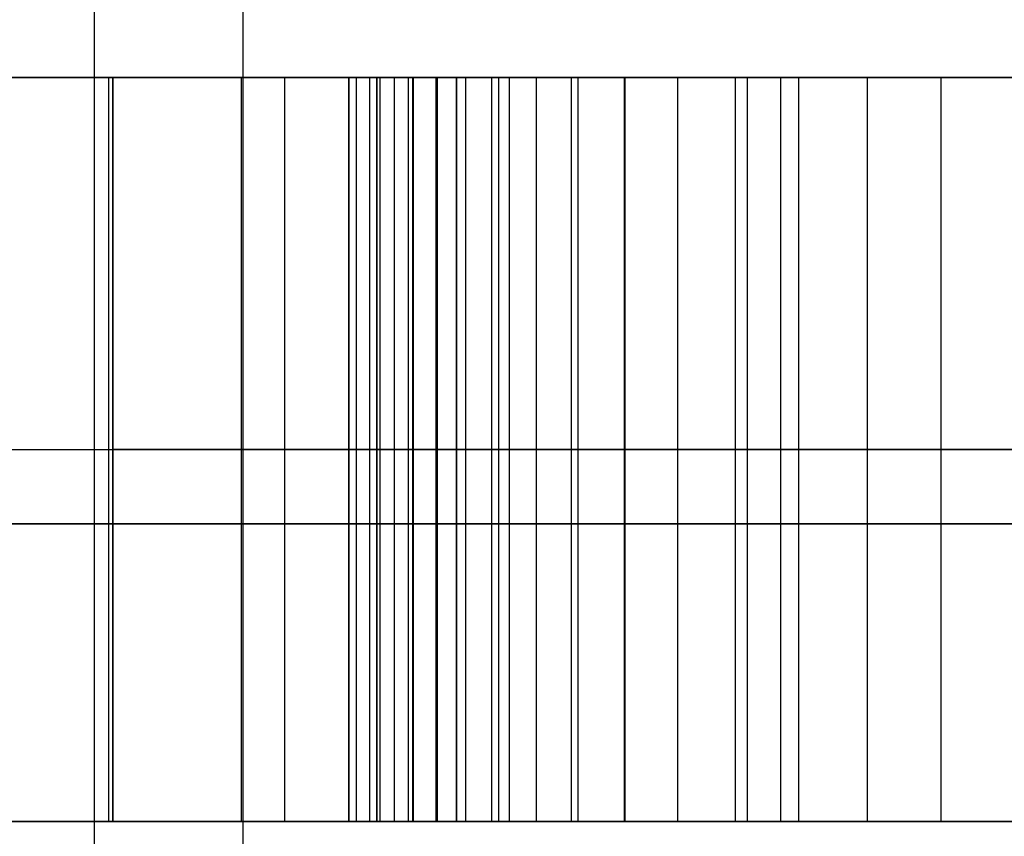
# Model space of a CAD drawing. Header units: millimetres. Extents: x 0 to 322, y -110 to 60.
# Tile 835 of 1056: x 289.225 to 289.556, y -92.155 to -91.881. Entities that reach past the tile are written whole.
import ezdxf

# ---------------------------------------------------------------- set-up
doc = ezdxf.new("R2010")
doc.units = ezdxf.units.MM
doc.layers.add('Layer 01', color=18, linetype='Continuous', true_color=0x000000)

msp = doc.modelspace()

# ---------------------------------------------------------------- linework, layer by layer
at = {"layer": 'Layer 01'}
for p, q in [((289.3, -106.2, 18.5), (289.3, -89.7, 18.5)), ((289.25, -92.7, 18.5), (289.25, -89.8, 18.5)), ((289.25481, -92.15, 28.96961), (289.25481, -91.9, 28.96961)), ((289.25481, -92.15, 27.66907), (289.25481, -91.9, 27.66907)), ((289.25619, -91.9, 9.15563), (289.25619, -92.15, 9.15563)), ((289.29936, -92.15, 8.67486), (289.29936, -91.9, 8.67486)), ((289.31389, -92.15, 9.6364), (289.31389, -91.9, 9.6364)), ((289.33548, -92.15, 28.31934), (289.33548, -91.9, 28.31934)), ((289.37158, -91.9, 9.29665), (289.37158, -92.15, 9.29665)), ((289.46919, -91.9, 28.94516), (289.46919, -92.15, 28.94516)), ((289.46919, -91.9, 27.69352), (289.46919, -92.15, 27.69352)), ((289.48055, -92.15, 8.95691), (289.48055, -91.9, 8.95691)), ((289.04043, -92.025, 28.96961), (289.46919, -92.025, 28.96961)), ((289.04043, -92.025, 27.66907), (289.46919, -92.025, 27.66907)), ((289.34253, -92.025, 8.67486), (289.25619, -92.025, 8.67486)), ((289.25619, -92.025, 8.67486), (289.25619, -92.025, 9.6364)), ((289.25619, -92.025, 9.6364), (289.37158, -92.025, 9.6364)), ((289.33548, -92.025, 27.92768), (289.33548, -92.025, 28.71101)), ((289.37158, -92.025, 8.95691), (289.58953, -92.025, 8.95691)), ((289.37158, -92.025, 9.6364), (289.37158, -92.025, 8.95691)), ((289.46919, -92.025, 28.92071), (289.46919, -92.025, 28.96961)), ((289.46919, -92.025, 27.66907), (289.46919, -92.025, 27.71797)), ((288.56387, -92.15, 28.31934), (289.33548, -92.15, 28.31934)), ((289.37158, -92.15, 9.15563), (289.25619, -92.15, 9.15563)), ((289.42286, -92.15, 8.95691), (289.42286, -92.15, 8.81689))]:
    msp.add_line(p, q, dxfattribs=at)
at = {"layer": 'Layer 01', "extrusion": (0, 1, 0)}
for centre, radius in [((-290.5, 18.5, -91.9), 11.15), ((-290.5, 18.5, -92.05), 2.25), ((-290.5, 12.94, -92.05), 1.75), ((-290.5, 24.06, -92.05), 1.75)]:
    msp.add_arc(centre, radius, 270, 90, dxfattribs=at)
at = {"layer": 'Layer 01', "extrusion": (0, -1, 0)}
for centre, radius in [((290.5, 18.5, 91.9), 2.25), ((290.5, 12.94, 91.9), 1.75), ((290.5, 24.06, 91.9), 1.75)]:
    msp.add_arc(centre, radius, 90, 270, dxfattribs=at)
at = {"layer": 'Layer 01'}
for points in [[(289.46919, -91.9, 28.96961), (289.25481, -91.9, 28.96961), (289.04043, -91.9, 28.96961)], [(289.04043, -91.9, 27.66907), (289.25481, -91.9, 27.66907), (289.46919, -91.9, 27.66907)], [(289.25619, -91.9, 8.67486), (289.29936, -91.9, 8.67486), (289.34253, -91.9, 8.67486)], [(289.25619, -91.9, 9.6364), (289.25619, -91.9, 9.15563), (289.25619, -91.9, 8.67486)], [(289.37158, -91.9, 9.6364), (289.31389, -91.9, 9.6364), (289.25619, -91.9, 9.6364)], [(289.25619, -92.15, 8.67486), (289.25619, -92.025, 8.67486), (289.25619, -91.9, 8.67486)], [(289.25619, -92.15, 9.6364), (289.25619, -92.025, 9.6364), (289.25619, -91.9, 9.6364)], [(289.33548, -91.9, 27.92768), (289.33548, -91.9, 28.31934), (289.33548, -91.9, 28.71101)], [(289.33548, -91.9, 28.71101), (289.33548, -92.025, 28.71101), (289.33548, -92.15, 28.71101)], [(289.33548, -91.9, 27.92768), (289.33548, -92.025, 27.92768), (289.33548, -92.15, 27.92768)], [(289.33799, -92.15, 27.86357), (289.33799, -92.025, 27.86357), (289.33799, -91.9, 27.86357)], [(289.33803, -92.15, 28.78245), (289.33803, -92.025, 28.78245), (289.33803, -91.9, 28.78245)], [(289.34253, -92.15, 8.67486), (289.34253, -92.025, 8.67486), (289.34253, -91.9, 8.67486)], [(289.34489, -92.15, 27.81347), (289.34489, -92.025, 27.81347), (289.34489, -91.9, 27.81347)], [(289.34494, -92.15, 28.83327), (289.34494, -92.025, 28.83327), (289.34494, -91.9, 28.83327)], [(289.34594, -92.15, 8.69709), (289.34594, -92.025, 8.69709), (289.34594, -91.9, 8.69709)], [(289.35074, -92.15, 8.71773), (289.35074, -92.025, 8.71773), (289.35074, -91.9, 8.71773)], [(289.35536, -91.9, 27.7756), (289.35536, -92.025, 27.7756), (289.35536, -92.15, 27.7756)], [(289.35691, -92.15, 28.87065), (289.35691, -92.025, 28.87065), (289.35691, -91.9, 28.87065)], [(289.35716, -92.15, 8.73696), (289.35716, -92.025, 8.73696), (289.35716, -91.9, 8.73696)], [(289.36461, -91.9, 28.8831), (289.36461, -92.025, 28.8831), (289.36461, -92.15, 28.8831)], [(289.36517, -92.15, 8.75458), (289.36517, -92.025, 8.75458), (289.36517, -91.9, 8.75458)], [(289.36517, -92.15, 27.75777), (289.36517, -92.025, 27.75777), (289.36517, -91.9, 27.75777)], [(289.37158, -91.9, 8.95691), (289.37158, -91.9, 9.29665), (289.37158, -91.9, 9.6364)], [(289.58953, -91.9, 8.95691), (289.48055, -91.9, 8.95691), (289.37158, -91.9, 8.95691)], [(289.37158, -91.9, 8.95691), (289.37158, -92.025, 8.95691), (289.37158, -92.15, 8.95691)], [(289.37158, -92.15, 9.6364), (289.37158, -92.025, 9.6364), (289.37158, -91.9, 9.6364)], [(289.37478, -92.15, 8.77061), (289.37478, -92.025, 8.77061), (289.37478, -91.9, 8.77061)], [(289.38349, -92.15, 27.74091), (289.38349, -92.025, 27.74091), (289.38349, -91.9, 27.74091)], [(289.3858, -92.15, 8.78523), (289.3858, -92.025, 8.78523), (289.3858, -91.9, 8.78523)], [(289.38942, -92.15, 28.9037), (289.38942, -92.025, 28.9037), (289.38942, -91.9, 28.9037)], [(289.39842, -92.15, 8.79825), (289.39842, -92.025, 8.79825), (289.39842, -91.9, 8.79825)], [(289.41027, -92.15, 27.7282), (289.41027, -92.025, 27.7282), (289.41027, -91.9, 27.7282)], [(289.41244, -92.15, 8.80987), (289.41244, -92.025, 8.80987), (289.41244, -91.9, 8.80987)], [(289.42802, -92.15, 28.91682), (289.42802, -92.025, 28.91682), (289.42802, -91.9, 28.91682)], [(289.42827, -92.15, 8.82009), (289.42827, -92.025, 8.82009), (289.42827, -91.9, 8.82009)], [(289.4459, -92.15, 8.8289), (289.4459, -92.025, 8.8289), (289.4459, -91.9, 8.8289)], [(289.46533, -92.15, 8.83632), (289.46533, -92.025, 8.83632), (289.46533, -91.9, 8.83632)], [(289.46919, -91.9, 28.92071), (289.46919, -91.9, 28.94516), (289.46919, -91.9, 28.96961)], [(289.46919, -91.9, 27.66907), (289.46919, -91.9, 27.69352), (289.46919, -91.9, 27.71797)], [(289.46919, -91.9, 28.96961), (289.46919, -92.025, 28.96961), (289.46919, -92.15, 28.96961)], [(289.46919, -91.9, 28.92071), (289.46919, -92.025, 28.92071), (289.46919, -92.15, 28.92071)], [(289.46919, -91.9, 27.71797), (289.46919, -92.025, 27.71797), (289.46919, -92.15, 27.71797)], [(289.46919, -91.9, 27.66907), (289.46919, -92.025, 27.66907), (289.46919, -92.15, 27.66907)], [(289.48656, -92.15, 8.84253), (289.48656, -92.025, 8.84253), (289.48656, -91.9, 8.84253)], [(289.5096, -92.15, 8.84753), (289.5096, -92.025, 8.84753), (289.5096, -91.9, 8.84753)], [(289.53444, -92.15, 8.85114), (289.53444, -92.025, 8.85114), (289.53444, -91.9, 8.85114)], [(289.46919, -92.15, 28.96961), (289.25481, -92.15, 28.96961), (289.04043, -92.15, 28.96961)], [(289.04043, -92.15, 27.66907), (289.25481, -92.15, 27.66907), (289.46919, -92.15, 27.66907)], [(289.34253, -92.15, 8.67486), (289.29936, -92.15, 8.67486), (289.25619, -92.15, 8.67486)], [(289.25619, -92.15, 8.67486), (289.25619, -92.15, 9.15563), (289.25619, -92.15, 9.6364)], [(289.25619, -92.15, 9.6364), (289.31389, -92.15, 9.6364), (289.37158, -92.15, 9.6364)], [(289.33548, -92.15, 27.92768), (289.33548, -92.15, 28.31934), (289.33548, -92.15, 28.71101)], [(289.37158, -92.15, 8.95691), (289.48055, -92.15, 8.95691), (289.58953, -92.15, 8.95691)], [(289.37158, -92.15, 9.6364), (289.37158, -92.15, 9.29665), (289.37158, -92.15, 8.95691)], [(289.46919, -92.15, 28.92071), (289.46919, -92.15, 28.94516), (289.46919, -92.15, 28.96961)], [(289.46919, -92.15, 27.66907), (289.46919, -92.15, 27.69352), (289.46919, -92.15, 27.71797)]]:
    msp.add_open_spline(points, degree=2, dxfattribs=at)
at = {"layer": 'Layer 01', "extrusion": (2.38526e-12, -1, -4.03784e-13)}
msp.add_open_spline([(289.33548, -91.9, 28.71101), (289.33548, -91.9, 28.73484), (289.3361, -91.9, 28.7587), (289.33941, -91.9, 28.7995), (289.34143, -91.9, 28.81655), (289.34763, -91.9, 28.84608), (289.35113, -91.9, 28.85891), (289.35906, -91.9, 28.87502), (289.36158, -91.9, 28.87927), (289.36461, -91.9, 28.8831)], degree=3, knots=[-0.1770562, -0.1770562, -0.1770562, -0.1770562, -0.1054514, -0.1054514, -0.0540363, -0.0540363, -0.0146349, -0.0146349, 0, 0, 0, 0], dxfattribs=at)
at = {"layer": 'Layer 01', "extrusion": (-1.02709e-11, -1, -1.34211e-12)}
msp.add_open_spline([(289.35536, -91.9, 27.7756), (289.35141, -91.9, 27.78623), (289.34428, -91.9, 27.81152), (289.33726, -91.9, 27.86113), (289.33548, -91.9, 27.90398), (289.33548, -91.9, 27.92768)], degree=3, dxfattribs=at)
at = {"layer": 'Layer 01', "extrusion": (-9.75377e-13, -1, 1.34223e-12)}
msp.add_open_spline([(289.34253, -91.9, 8.67486), (289.34355, -91.9, 8.68229), (289.34553, -91.9, 8.69672), (289.35036, -91.9, 8.71752), (289.35672, -91.9, 8.7368), (289.36472, -91.9, 8.75457), (289.37447, -91.9, 8.77066), (289.38544, -91.9, 8.78546), (289.39824, -91.9, 8.79849), (289.41238, -91.9, 8.81031), (289.42835, -91.9, 8.82053), (289.44609, -91.9, 8.82937), (289.46566, -91.9, 8.83672), (289.48697, -91.9, 8.8429), (289.51005, -91.9, 8.84791), (289.53495, -91.9, 8.85146), (289.56165, -91.9, 8.85363), (289.58004, -91.9, 8.8541), (289.58953, -91.9, 8.85434)], degree=3, knots=[-0.3424578, -0.3424578, -0.3424578, -0.3424578, -0.3199325, -0.2987181, -0.2784196, -0.2590295, -0.2403153, -0.2219811, -0.2038234, -0.1855883, -0.1667263, -0.1469907, -0.1261658, -0.1040124, -0.0804056, -0.0552715, -0.0285017, 0, 0, 0, 0], dxfattribs=at)
at = {"layer": 'Layer 01', "extrusion": (-5.62248e-12, 1, -1.11073e-11)}
msp.add_open_spline([(289.46919, -91.9, 27.71797), (289.4493, -91.9, 27.71917), (289.42919, -91.9, 27.72187), (289.40091, -91.9, 27.73132), (289.39172, -91.9, 27.73544), (289.37657, -91.9, 27.7455), (289.37022, -91.9, 27.75118), (289.36104, -91.9, 27.76315), (289.35771, -91.9, 27.76923), (289.35536, -91.9, 27.7756)], degree=3, knots=[-0.1356138, -0.1356138, -0.1356138, -0.1356138, -0.0753049, -0.0753049, -0.045483, -0.045483, -0.0204313, -0.0204313, 0, 0, 0, 0], dxfattribs=at)
at = {"layer": 'Layer 01', "extrusion": (0, -1, 0)}
for points, knots in [([(289.36461, -91.9, 28.8831), (289.3713, -91.9, 28.89151), (289.37999, -91.9, 28.89851), (289.4013, -91.9, 28.91023), (289.41463, -91.9, 28.91429), (289.44154, -91.9, 28.91938), (289.45539, -91.9, 28.92045), (289.46919, -91.9, 28.92071)], [-0.1152416, -0.1152416, -0.1152416, -0.1152416, -0.0826352, -0.0826352, -0.0415274, -0.0415274, 0, 0, 0, 0]), ([(289.33548, -92.025, 28.71101), (289.33548, -92.025, 28.73484), (289.3361, -92.025, 28.7587), (289.33941, -92.025, 28.7995), (289.34143, -92.025, 28.81655), (289.34763, -92.025, 28.84608), (289.35113, -92.025, 28.85891), (289.35906, -92.025, 28.87502), (289.36158, -92.025, 28.87927), (289.36461, -92.025, 28.8831)], [0, 0, 0, 0, 0.404419, 0.404419, 0.694807, 0.694807, 0.917343, 0.917343, 1, 1, 1, 1]), ([(289.58953, -92.025, 8.85434), (289.58004, -92.025, 8.8541), (289.56165, -92.025, 8.85363), (289.53495, -92.025, 8.85146), (289.51005, -92.025, 8.84791), (289.48697, -92.025, 8.8429), (289.46566, -92.025, 8.83672), (289.44609, -92.025, 8.82937), (289.42835, -92.025, 8.82053), (289.41238, -92.025, 8.81031), (289.39824, -92.025, 8.79849), (289.38544, -92.025, 8.78546), (289.37447, -92.025, 8.77066), (289.36472, -92.025, 8.75457), (289.35672, -92.025, 8.7368), (289.35036, -92.025, 8.71752), (289.34553, -92.025, 8.69672), (289.34355, -92.025, 8.68229), (289.34253, -92.025, 8.67486)], [0, 0, 0, 0, 0.083227, 0.161396, 0.23479, 0.303723, 0.368413, 0.429223, 0.486852, 0.54193, 0.595178, 0.6482, 0.701737, 0.756384, 0.813004, 0.872277, 0.934225, 1, 1, 1, 1]), ([(289.36461, -92.025, 28.8831), (289.3713, -92.025, 28.89151), (289.37999, -92.025, 28.89851), (289.4013, -92.025, 28.91023), (289.41463, -92.025, 28.91429), (289.44154, -92.025, 28.91938), (289.45539, -92.025, 28.92045), (289.46919, -92.025, 28.92071)], [0, 0, 0, 0, 0.282939, 0.282939, 0.639649, 0.639649, 1, 1, 1, 1])]:
    msp.add_open_spline(points, degree=3, knots=knots, dxfattribs=at)
msp.add_open_spline([(289.35536, -92.025, 27.7756), (289.35141, -92.025, 27.78623), (289.34428, -92.025, 27.81152), (289.33726, -92.025, 27.86113), (289.33548, -92.025, 27.90398), (289.33548, -92.025, 27.92768)], degree=3, dxfattribs=at)
at = {"layer": 'Layer 01', "extrusion": (0, 1, 0)}
for points, knots in [([(289.46919, -92.025, 27.71797), (289.4493, -92.025, 27.71917), (289.42919, -92.025, 27.72187), (289.40091, -92.025, 27.73132), (289.39172, -92.025, 27.73544), (289.37657, -92.025, 27.7455), (289.37022, -92.025, 27.75118), (289.36104, -92.025, 27.76315), (289.35771, -92.025, 27.76923), (289.35536, -92.025, 27.7756)], [0, 0, 0, 0, 0.4447106, 0.4447106, 0.664614, 0.664614, 0.8493417, 0.8493417, 1, 1, 1, 1]), ([(289.46919, -92.15, 27.71797), (289.4493, -92.15, 27.71917), (289.42919, -92.15, 27.72187), (289.40091, -92.15, 27.73132), (289.39172, -92.15, 27.73544), (289.37657, -92.15, 27.7455), (289.37022, -92.15, 27.75118), (289.36104, -92.15, 27.76315), (289.35771, -92.15, 27.76923), (289.35536, -92.15, 27.7756)], [-0.1356138, -0.1356138, -0.1356138, -0.1356138, -0.0753049, -0.0753049, -0.045483, -0.045483, -0.0204313, -0.0204313, 0, 0, 0, 0])]:
    msp.add_open_spline(points, degree=3, knots=knots, dxfattribs=at)
at = {"layer": 'Layer 01', "extrusion": (3.57789e-12, -1, -6.05676e-13)}
msp.add_open_spline([(289.33548, -92.15, 28.71101), (289.33548, -92.15, 28.73484), (289.3361, -92.15, 28.7587), (289.33941, -92.15, 28.7995), (289.34143, -92.15, 28.81655), (289.34763, -92.15, 28.84608), (289.35113, -92.15, 28.85891), (289.35906, -92.15, 28.87502), (289.36158, -92.15, 28.87927), (289.36461, -92.15, 28.8831)], degree=3, knots=[0, 0, 0, 0, 0.404419, 0.404419, 0.694807, 0.694807, 0.917343, 0.917343, 1, 1, 1, 1], dxfattribs=at)
at = {"layer": 'Layer 01', "extrusion": (2.05418e-12, -1, 2.68423e-13)}
msp.add_open_spline([(289.35536, -92.15, 27.7756), (289.35141, -92.15, 27.78623), (289.34428, -92.15, 27.81152), (289.33726, -92.15, 27.86113), (289.33548, -92.15, 27.90398), (289.33548, -92.15, 27.92768)], degree=3, dxfattribs=at)
at = {"layer": 'Layer 01', "extrusion": (1.0973e-12, -1, -1.51001e-12)}
msp.add_open_spline([(289.58953, -92.15, 8.85434), (289.58004, -92.15, 8.8541), (289.56165, -92.15, 8.85363), (289.53495, -92.15, 8.85146), (289.51005, -92.15, 8.84791), (289.48697, -92.15, 8.8429), (289.46566, -92.15, 8.83672), (289.44609, -92.15, 8.82937), (289.42835, -92.15, 8.82053), (289.41238, -92.15, 8.81031), (289.39824, -92.15, 8.79849), (289.38544, -92.15, 8.78546), (289.37447, -92.15, 8.77066), (289.36472, -92.15, 8.75457), (289.35672, -92.15, 8.7368), (289.35036, -92.15, 8.71752), (289.34553, -92.15, 8.69672), (289.34355, -92.15, 8.68229), (289.34253, -92.15, 8.67486)], degree=3, knots=[0, 0, 0, 0, 0.083227, 0.161396, 0.23479, 0.303723, 0.368413, 0.429223, 0.486852, 0.54193, 0.595178, 0.6482, 0.701737, 0.756384, 0.813004, 0.872277, 0.934225, 1, 1, 1, 1], dxfattribs=at)
at = {"layer": 'Layer 01', "extrusion": (-7.33251e-13, -1, 2.03855e-12)}
msp.add_open_spline([(289.36461, -92.15, 28.8831), (289.3713, -92.15, 28.89151), (289.37999, -92.15, 28.89851), (289.4013, -92.15, 28.91023), (289.41463, -92.15, 28.91429), (289.44154, -92.15, 28.91938), (289.45539, -92.15, 28.92045), (289.46919, -92.15, 28.92071)], degree=3, knots=[0, 0, 0, 0, 0.282939, 0.282939, 0.639649, 0.639649, 1, 1, 1, 1], dxfattribs=at)

doc.saveas('drawing.dxf')
